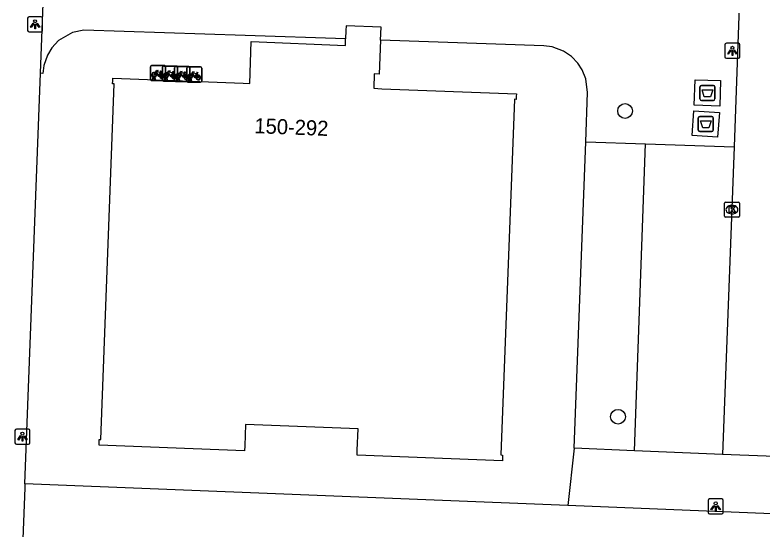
# Model space of a CAD drawing. Extents: x 160077 to 160945, y 386481 to 387498.
# Drawn here: x 160768.7 to 160818.26, y 386530.82 to 386564.95 of the extents above; entities that cross this region are included whole.
import ezdxf

# ---------------------------------------------------------------- set-up
doc = ezdxf.new("R2010")
doc.units = 0
for name, color, linetype in [('IMGEO_Afval_apart_plaats', 7, 'Continuous'), ('IMGEO_Boom', 7, 'Continuous'), ('IMGEO_Fietsenrek', 7, 'Continuous'), ('IMGEO_Groenvoorziening', 7, 'Continuous'), ('IMGEO_Kolk', 7, 'Continuous'), ('IMGEO_Lichtpunt', 7, 'Continuous'), ('IMGEO_Pand', 7, 'Continuous'), ('IMGEO_Pand_nummerreeks', 7, 'Continuous'), ('IMGEO_Rijbaan_lokaal_open', 7, 'Continuous'), ('IMGEO_Voetpad_gesloten', 7, 'Continuous'), ('IMGEO_Voetpad_open', 7, 'Continuous')]:
    doc.layers.add(name, color=color, linetype=linetype)

msp = doc.modelspace()

# ---------------------------------------------------------------- linework, layer by layer
at = {"layer": 'IMGEO_Afval_apart_plaats'}
for p, q in [((160814.142, 386559.37), (160814.142, 386560.17)), ((160814.142, 386560.17), (160814.142, 386559.37)), ((160814.242, 386560.27), (160815.032, 386560.27)), ((160815.032, 386560.27), (160814.242, 386560.27)), ((160815.132, 386560.17), (160815.132, 386559.37)), ((160815.132, 386559.37), (160815.132, 386560.17)), ((160815.032, 386559.27), (160814.242, 386559.27)), ((160814.242, 386559.27), (160815.032, 386559.27)), ((160814.033, 386557.308), (160814.033, 386558.108)), ((160814.033, 386558.108), (160814.033, 386557.308)), ((160814.133, 386558.208), (160814.923, 386558.208)), ((160814.923, 386558.208), (160814.133, 386558.208)), ((160815.023, 386558.108), (160815.023, 386557.308)), ((160815.023, 386557.308), (160815.023, 386558.108)), ((160814.923, 386557.208), (160814.133, 386557.208)), ((160814.133, 386557.208), (160814.923, 386557.208))]:
    msp.add_line(p, q, dxfattribs=at)
for points in [[(160814.285, 386559.984), (160814.989, 386559.984), (160814.84, 386559.514), (160814.434, 386559.514), (160814.285, 386559.984)], [(160814.176, 386557.922), (160814.88, 386557.922), (160814.731, 386557.452), (160814.325, 386557.452), (160814.176, 386557.922)]]:
    msp.add_lwpolyline(points, dxfattribs=at)
for centre, start, end in [((160814.242, 386560.17), 90, 180), ((160814.242, 386560.17), 90, 180), ((160815.032, 386560.17), 0, 90), ((160815.032, 386560.17), 360, 90), ((160814.242, 386559.37), 180, 270), ((160814.242, 386559.37), 180, 270), ((160815.032, 386559.37), 270, 0), ((160815.032, 386559.37), 270, 0), ((160814.133, 386558.108), 90, 180), ((160814.133, 386558.108), 90, 180), ((160814.923, 386558.108), 0, 90), ((160814.923, 386558.108), 360, 90), ((160814.133, 386557.308), 180, 270), ((160814.133, 386557.308), 180, 270), ((160814.923, 386557.308), 270, 0), ((160814.923, 386557.308), 270, 0)]:
    msp.add_arc(centre, 0.1, start, end, dxfattribs=at)
at = {"layer": 'IMGEO_Boom'}
for centre in [(160809.176, 386558.571), (160808.707, 386538.276)]:
    msp.add_circle(centre, 0.489, dxfattribs=at)
at = {"layer": 'IMGEO_Fietsenrek'}
for p, q in [((160777.769, 386561.586), (160778.61, 386561.586)), ((160778.61, 386561.586), (160777.769, 386561.586)), ((160777.694, 386560.661), (160777.694, 386561.502)), ((160777.694, 386561.502), (160777.694, 386560.661)), ((160778.381, 386561.135), (160778.417, 386561.04)), ((160778.493, 386560.63), (160778.493, 386561.471)), ((160778.493, 386561.471), (160778.493, 386560.63)), ((160778.568, 386561.555), (160779.409, 386561.555)), ((160779.409, 386561.555), (160778.568, 386561.555)), ((160778.694, 386561.511), (160778.694, 386560.67)), ((160778.694, 386560.67), (160778.694, 386561.511)), ((160779.18, 386561.104), (160779.216, 386561.009)), ((160779.293, 386560.598), (160779.293, 386561.439)), ((160779.293, 386561.439), (160779.293, 386560.598)), ((160779.368, 386561.523), (160780.209, 386561.523)), ((160780.209, 386561.523), (160779.368, 386561.523)), ((160779.493, 386561.48), (160779.493, 386560.639)), ((160779.493, 386560.639), (160779.493, 386561.48)), ((160780.092, 386560.567), (160780.092, 386561.408)), ((160780.092, 386561.408), (160780.092, 386560.567)), ((160780.167, 386561.492), (160781.008, 386561.492)), ((160781.008, 386561.492), (160780.167, 386561.492)), ((160780.293, 386561.448), (160780.293, 386560.607)), ((160780.293, 386560.607), (160780.293, 386561.448)), ((160781.092, 386561.417), (160781.092, 386560.576)), ((160781.092, 386560.576), (160781.092, 386561.417)), ((160778.619, 386560.586), (160777.778, 386560.586)), ((160777.778, 386560.586), (160778.619, 386560.586)), ((160777.821, 386560.67), (160777.86, 386560.83)), ((160777.855, 386560.67), (160777.821, 386560.67)), ((160777.89, 386560.818), (160777.855, 386560.67)), ((160777.932, 386560.842), (160777.931, 386560.846)), ((160777.973, 386560.67), (160777.939, 386560.812)), ((160777.963, 386560.853), (160777.964, 386560.846)), ((160777.971, 386560.816), (160778.006, 386560.67)), ((160778.006, 386560.67), (160777.973, 386560.67)), ((160778.62, 386560.639), (160778.659, 386560.799)), ((160778.654, 386560.639), (160778.62, 386560.639)), ((160778.689, 386560.787), (160778.654, 386560.639)), ((160778.731, 386560.811), (160778.73, 386560.815)), ((160778.772, 386560.639), (160778.738, 386560.781)), ((160778.762, 386560.822), (160778.763, 386560.815)), ((160778.77, 386560.785), (160778.805, 386560.639)), ((160778.805, 386560.639), (160778.772, 386560.639)), ((160779.42, 386560.607), (160779.459, 386560.767)), ((160779.454, 386560.607), (160779.42, 386560.607)), ((160779.489, 386560.755), (160779.454, 386560.607)), ((160779.531, 386560.779), (160779.53, 386560.783)), ((160779.572, 386560.607), (160779.538, 386560.749)), ((160779.562, 386560.79), (160779.563, 386560.783)), ((160779.57, 386560.753), (160779.605, 386560.607)), ((160779.605, 386560.607), (160779.572, 386560.607)), ((160779.98, 386561.072), (160780.016, 386560.977)), ((160780.219, 386560.576), (160780.258, 386560.736)), ((160780.288, 386560.724), (160780.253, 386560.576)), ((160780.33, 386560.748), (160780.329, 386560.752)), ((160780.371, 386560.576), (160780.337, 386560.718)), ((160780.361, 386560.759), (160780.362, 386560.752)), ((160780.369, 386560.722), (160780.404, 386560.576)), ((160780.779, 386561.041), (160780.815, 386560.946)), ((160779.418, 386560.555), (160778.577, 386560.555)), ((160778.577, 386560.555), (160779.418, 386560.555)), ((160780.218, 386560.523), (160779.377, 386560.523)), ((160779.377, 386560.523), (160780.218, 386560.523)), ((160781.017, 386560.492), (160780.176, 386560.492)), ((160780.176, 386560.492), (160781.017, 386560.492)), ((160780.253, 386560.576), (160780.219, 386560.576)), ((160780.404, 386560.576), (160780.371, 386560.576))]:
    msp.add_line(p, q, dxfattribs=at)
for points in [[(160778.028, 386561.06), (160777.976, 386560.97), (160777.936, 386560.945), (160777.937, 386560.992), (160777.992, 386561.086)], [(160778.007, 386561.112), (160778.102, 386561.276), (160778.188, 386561.262), (160778.19, 386561.253), (160778.134, 386561.242), (160778.107, 386561.197), (160778.363, 386561.156)], [(160778.303, 386560.868), (160778.253, 386560.868), (160778.062, 386561.119), (160778.043, 386561.087)], [(160778.35, 386561.131), (160778.093, 386561.172), (160778.076, 386561.143), (160778.243, 386560.923), (160778.35, 386561.131)], [(160778.398, 386561.033), (160778.368, 386561.11), (160778.259, 386560.892), (160778.302, 386560.892)], [(160778.363, 386561.156), (160778.388, 386561.205), (160778.382, 386561.209), (160778.359, 386561.213), (160778.347, 386561.22), (160778.346, 386561.223), (160778.348, 386561.228), (160778.443, 386561.213), (160778.445, 386561.203), (160778.435, 386561.19), (160778.423, 386561.184), (160778.409, 386561.19), (160778.381, 386561.135)], [(160778.806, 386561.081), (160778.901, 386561.245), (160778.987, 386561.231), (160778.989, 386561.222), (160778.933, 386561.211), (160778.906, 386561.166), (160779.162, 386561.125)], [(160779.102, 386560.837), (160779.052, 386560.837), (160778.861, 386561.088), (160778.842, 386561.056)], [(160779.149, 386561.1), (160778.892, 386561.141), (160778.875, 386561.112), (160779.042, 386560.892), (160779.149, 386561.1)], [(160779.197, 386561.002), (160779.167, 386561.079), (160779.058, 386560.861), (160779.101, 386560.861)], [(160779.162, 386561.125), (160779.187, 386561.174), (160779.181, 386561.178), (160779.158, 386561.182), (160779.146, 386561.189), (160779.145, 386561.192), (160779.147, 386561.197), (160779.242, 386561.182), (160779.244, 386561.172), (160779.234, 386561.159), (160779.222, 386561.153), (160779.208, 386561.159), (160779.18, 386561.104)], [(160779.606, 386561.049), (160779.701, 386561.213), (160779.787, 386561.199), (160779.789, 386561.19), (160779.733, 386561.179), (160779.706, 386561.134), (160779.962, 386561.093)], [(160779.949, 386561.068), (160779.692, 386561.109), (160779.675, 386561.08), (160779.842, 386560.86), (160779.949, 386561.068)], [(160779.962, 386561.093), (160779.987, 386561.142), (160779.981, 386561.146), (160779.958, 386561.15), (160779.946, 386561.157), (160779.945, 386561.16), (160779.947, 386561.165), (160780.042, 386561.15), (160780.044, 386561.14), (160780.034, 386561.127), (160780.022, 386561.121), (160780.008, 386561.127), (160779.98, 386561.072)], [(160780.405, 386561.018), (160780.5, 386561.182), (160780.586, 386561.168), (160780.588, 386561.159), (160780.532, 386561.148), (160780.505, 386561.103), (160780.761, 386561.062)], [(160780.748, 386561.037), (160780.491, 386561.078), (160780.474, 386561.049), (160780.641, 386560.829), (160780.748, 386561.037)], [(160780.761, 386561.062), (160780.786, 386561.111), (160780.78, 386561.115), (160780.757, 386561.119), (160780.745, 386561.126), (160780.744, 386561.129), (160780.746, 386561.134), (160780.841, 386561.119), (160780.843, 386561.109), (160780.833, 386561.096), (160780.821, 386561.09), (160780.807, 386561.096), (160780.779, 386561.041)], [(160778.332, 386560.892), (160778.452, 386560.891), (160778.408, 386561.005)], [(160778.428, 386561.012), (160778.483, 386560.867), (160778.333, 386560.867)], [(160778.827, 386561.029), (160778.775, 386560.939), (160778.735, 386560.914), (160778.736, 386560.961), (160778.791, 386561.055)], [(160779.131, 386560.861), (160779.251, 386560.86), (160779.207, 386560.974)], [(160779.227, 386560.981), (160779.282, 386560.836), (160779.132, 386560.836)], [(160779.627, 386560.997), (160779.575, 386560.907), (160779.535, 386560.882), (160779.536, 386560.929), (160779.591, 386561.023)], [(160779.902, 386560.805), (160779.852, 386560.805), (160779.661, 386561.056), (160779.642, 386561.024)], [(160779.997, 386560.97), (160779.967, 386561.047), (160779.858, 386560.829), (160779.901, 386560.829)], [(160779.931, 386560.829), (160780.051, 386560.828), (160780.007, 386560.942)], [(160780.027, 386560.949), (160780.082, 386560.804), (160779.932, 386560.804)], [(160780.426, 386560.966), (160780.374, 386560.876), (160780.334, 386560.851), (160780.335, 386560.898), (160780.39, 386560.992)], [(160780.701, 386560.774), (160780.651, 386560.774), (160780.46, 386561.025), (160780.441, 386560.993)], [(160780.796, 386560.939), (160780.766, 386561.016), (160780.657, 386560.798), (160780.7, 386560.798)], [(160780.73, 386560.798), (160780.85, 386560.797), (160780.806, 386560.911)], [(160780.826, 386560.918), (160780.881, 386560.773), (160780.731, 386560.773)]]:
    msp.add_lwpolyline(points, dxfattribs=at)
for centre, radius, start, end in [((160777.772, 386561.508), 0.0779, 92.4484, 184.2845), ((160777.772, 386561.508), 0.0779, 92.4484, 184.2845), ((160778.616, 386561.508), 0.0779, 2.4484, 94.2845), ((160778.616, 386561.508), 0.0779, 2.4484, 94.2845), ((160777.934, 386560.971), 0.159, 62.6766, 242.1369), ((160777.934, 386560.971), 0.129, 63.3192, 238.903), ((160777.934, 386560.971), 0.159, 283.5766, 46.6042), ((160778.571, 386561.477), 0.0779, 92.4484, 184.2845), ((160778.571, 386561.477), 0.0779, 92.4484, 184.2845), ((160778.733, 386560.94), 0.159, 62.6766, 242.1369), ((160779.371, 386561.445), 0.0779, 92.4484, 184.2845), ((160779.371, 386561.445), 0.0779, 92.4484, 184.2845), ((160779.415, 386561.477), 0.0779, 2.4484, 94.2845), ((160779.415, 386561.477), 0.0779, 2.4484, 94.2845), ((160780.17, 386561.414), 0.0779, 92.4484, 184.2845), ((160780.17, 386561.414), 0.0779, 92.4484, 184.2845), ((160780.215, 386561.445), 0.0779, 2.4484, 94.2845), ((160780.215, 386561.445), 0.0779, 2.4484, 94.2845), ((160781.014, 386561.414), 0.0779, 2.4484, 94.2845), ((160781.014, 386561.414), 0.0779, 2.4484, 94.2845), ((160777.772, 386560.664), 0.0779, 182.4484, 274.2845), ((160777.772, 386560.664), 0.0779, 182.4484, 274.2845), ((160777.914, 386560.842), 0.0499, 12.8025, 158.6934), ((160777.934, 386560.971), 0.159, 253.9967, 271.7867), ((160777.914, 386560.842), 0.0174, 12.8025, 163.4502), ((160777.934, 386560.971), 0.129, 253.415, 269.0204), ((160777.934, 386560.971), 0.129, 283.6043, 43.4302), ((160778.461, 386560.887), 0.159, 113.3408, 178.3217), ((160778.461, 386560.887), 0.159, 187.0065, 105.7708), ((160778.461, 386560.887), 0.129, 113.923, 177.9556), ((160778.461, 386560.887), 0.129, 188.6715, 104.5883), ((160778.571, 386560.633), 0.0779, 182.4484, 274.2845), ((160778.571, 386560.633), 0.0779, 182.4484, 274.2845), ((160778.733, 386560.94), 0.129, 63.3192, 238.903), ((160778.616, 386560.664), 0.0779, 272.4484, 4.2845), ((160778.616, 386560.664), 0.0779, 272.4484, 4.2845), ((160778.713, 386560.811), 0.0499, 12.8025, 158.6934), ((160778.733, 386560.94), 0.159, 253.9967, 271.7867), ((160778.713, 386560.811), 0.0174, 12.8025, 163.4502), ((160778.733, 386560.94), 0.129, 253.415, 269.0204), ((160778.733, 386560.94), 0.129, 283.6043, 43.4302), ((160778.733, 386560.94), 0.159, 283.5766, 46.6042), ((160779.26, 386560.856), 0.159, 113.3408, 178.3217), ((160779.26, 386560.856), 0.159, 187.0065, 105.7708), ((160779.26, 386560.856), 0.129, 113.923, 177.9556), ((160779.26, 386560.856), 0.129, 188.6715, 104.5883), ((160779.371, 386560.601), 0.0779, 182.4484, 274.2845), ((160779.371, 386560.601), 0.0779, 182.4484, 274.2845), ((160779.533, 386560.908), 0.159, 62.6766, 242.1369), ((160779.533, 386560.908), 0.129, 63.3192, 238.903), ((160779.415, 386560.633), 0.0779, 272.4484, 4.2845), ((160779.415, 386560.633), 0.0779, 272.4484, 4.2845), ((160779.513, 386560.779), 0.0499, 12.8025, 158.6934), ((160779.533, 386560.908), 0.159, 253.9967, 271.7867), ((160779.513, 386560.779), 0.0174, 12.8025, 163.4502), ((160779.533, 386560.908), 0.129, 253.415, 269.0204), ((160779.533, 386560.908), 0.129, 283.6043, 43.4302), ((160779.533, 386560.908), 0.159, 283.5766, 46.6042), ((160780.06, 386560.824), 0.159, 113.3408, 178.3217), ((160780.06, 386560.824), 0.159, 187.0065, 105.7708), ((160780.06, 386560.824), 0.129, 113.923, 177.9556), ((160780.06, 386560.824), 0.129, 188.6715, 104.5883), ((160780.332, 386560.877), 0.159, 62.6766, 242.1369), ((160780.332, 386560.877), 0.129, 63.3192, 238.903), ((160780.215, 386560.601), 0.0779, 272.4484, 4.2845), ((160780.215, 386560.601), 0.0779, 272.4484, 4.2845), ((160780.312, 386560.748), 0.0499, 12.8025, 158.6934), ((160780.332, 386560.877), 0.159, 253.9967, 271.7867), ((160780.312, 386560.748), 0.0174, 12.8025, 163.4502), ((160780.332, 386560.877), 0.129, 253.415, 269.0204), ((160780.332, 386560.877), 0.129, 283.6043, 43.4302), ((160780.332, 386560.877), 0.159, 283.5766, 46.6042), ((160780.859, 386560.793), 0.159, 113.3408, 178.3217), ((160780.859, 386560.793), 0.159, 187.0065, 105.7708), ((160780.859, 386560.793), 0.129, 113.923, 177.9556), ((160780.859, 386560.793), 0.129, 188.6715, 104.5883), ((160780.17, 386560.57), 0.0779, 182.4484, 274.2845), ((160780.17, 386560.57), 0.0779, 182.4484, 274.2845), ((160781.014, 386560.57), 0.0779, 272.4484, 4.2845), ((160781.014, 386560.57), 0.0779, 272.4484, 4.2845)]:
    msp.add_arc(centre, radius, start, end, dxfattribs=at)
at = {"layer": 'IMGEO_Groenvoorziening'}
for points in [[(160805.793, 386536.18), (160806.574, 386556.533)], [(160809.8, 386536.015), (160810.528, 386556.399)], [(160805.389, 386532.383), (160769.354, 386533.814)]]:
    msp.add_lwpolyline(points, dxfattribs=at)
at = {"layer": 'IMGEO_Kolk'}
for p, q in [((160815.764, 386551.599), (160815.764, 386552.451)), ((160815.839, 386552.525), (160816.691, 386552.525)), ((160816.252, 386552.305), (160816.277, 386552.305)), ((160816.765, 386552.451), (160816.765, 386551.599)), ((160816.275, 386551.745), (160816.25, 386551.745)), ((160816.691, 386551.525), (160815.839, 386551.525))]:
    msp.add_line(p, q, dxfattribs=at)
for points in [[(160815.764, 386551.599), (160815.764, 386552.451)], [(160815.839, 386552.525), (160816.691, 386552.525)], [(160816.085, 386552.225), (160816.208, 386552.225), (160816.208, 386552.074), (160816.338, 386552.225), (160816.502, 386552.225), (160816.356, 386552.074), (160816.509, 386551.825), (160816.357, 386551.825), (160816.272, 386551.989), (160816.208, 386551.922), (160816.208, 386551.825), (160816.085, 386551.825), (160816.085, 386552.225)], [(160816.765, 386552.451), (160816.765, 386551.599)], [(160816.691, 386551.525), (160815.839, 386551.525)]]:
    msp.add_lwpolyline(points, dxfattribs=at)
for centre, start, end in [((160815.841, 386552.449), 91.552, 178.448), ((160815.841, 386552.449), 91.552, 178.448), ((160816.689, 386552.449), 1.552, 88.448), ((160816.689, 386552.449), 1.552, 88.448), ((160815.841, 386551.601), 181.552, 268.448), ((160815.841, 386551.601), 181.552, 268.448), ((160816.689, 386551.601), 271.552, 358.448), ((160816.689, 386551.601), 271.552, 358.448)]:
    msp.add_arc(centre, 0.0765, start, end, dxfattribs=at)
for centre, major_axis, ratio, start_param, end_param in [((160816.251, 386552.025), (-0.387, 0.002), 0.722429, 4.712389, 7.853982), ((160816.276, 386552.025), (-0.39, 0.002), 0.717154, 1.570796, 4.712389)]:
    msp.add_ellipse(centre, major_axis=major_axis, ratio=ratio, start_param=start_param, end_param=end_param, dxfattribs=at)
at = {"layer": 'IMGEO_Lichtpunt'}
for p, q in [((160769.541, 386564.728), (160769.541, 386563.921)), ((160769.541, 386564.728), (160769.541, 386563.921)), ((160770.443, 386564.823), (160769.635, 386564.823)), ((160770.443, 386564.823), (160769.635, 386564.823)), ((160770.537, 386563.921), (160770.537, 386564.728)), ((160770.537, 386563.921), (160770.537, 386564.728)), ((160769.635, 386563.827), (160770.443, 386563.827)), ((160769.635, 386563.827), (160770.443, 386563.827)), ((160816.702, 386563.063), (160815.894, 386563.063)), ((160816.702, 386563.063), (160815.894, 386563.063)), ((160815.8, 386562.968), (160815.8, 386562.161)), ((160815.8, 386562.968), (160815.8, 386562.161)), ((160816.796, 386562.161), (160816.796, 386562.968)), ((160816.796, 386562.161), (160816.796, 386562.968)), ((160815.894, 386562.067), (160816.702, 386562.067)), ((160815.894, 386562.067), (160816.702, 386562.067)), ((160768.699, 386537.357), (160768.699, 386536.55)), ((160768.699, 386537.357), (160768.699, 386536.55)), ((160769.601, 386537.452), (160768.793, 386537.452)), ((160769.601, 386537.452), (160768.793, 386537.452)), ((160769.695, 386536.55), (160769.695, 386537.357)), ((160769.695, 386536.55), (160769.695, 386537.357)), ((160768.793, 386536.456), (160769.601, 386536.456)), ((160768.793, 386536.456), (160769.601, 386536.456)), ((160815.591, 386532.822), (160814.783, 386532.822)), ((160815.591, 386532.822), (160814.783, 386532.822)), ((160814.689, 386532.727), (160814.689, 386531.92)), ((160814.689, 386532.727), (160814.689, 386531.92)), ((160815.685, 386531.92), (160815.685, 386532.727)), ((160815.685, 386531.92), (160815.685, 386532.727)), ((160814.783, 386531.826), (160815.591, 386531.826)), ((160814.783, 386531.826), (160815.591, 386531.826))]:
    msp.add_line(p, q, dxfattribs=at)
for points in [[(160769.915, 386564.392), (160769.954, 386564.364), (160769.766, 386564.102), (160769.728, 386564.129), (160769.915, 386564.392)], [(160770.017, 386564.344), (160770.064, 386564.344), (160770.064, 386564.022), (160770.017, 386564.022), (160770.017, 386564.344)], [(160770.127, 386564.364), (160770.165, 386564.391), (160770.352, 386564.129), (160770.313, 386564.101), (160770.127, 386564.364)], [(160816.174, 386562.632), (160816.213, 386562.604), (160816.025, 386562.342), (160815.987, 386562.369), (160816.174, 386562.632)], [(160816.276, 386562.584), (160816.323, 386562.584), (160816.323, 386562.262), (160816.276, 386562.262), (160816.276, 386562.584)], [(160816.386, 386562.604), (160816.424, 386562.631), (160816.611, 386562.369), (160816.572, 386562.341), (160816.386, 386562.604)], [(160769.073, 386537.021), (160769.112, 386536.993), (160768.924, 386536.731), (160768.886, 386536.758), (160769.073, 386537.021)], [(160769.175, 386536.973), (160769.222, 386536.973), (160769.222, 386536.651), (160769.175, 386536.651), (160769.175, 386536.973)], [(160769.285, 386536.993), (160769.323, 386537.02), (160769.51, 386536.758), (160769.471, 386536.73), (160769.285, 386536.993)], [(160815.063, 386532.391), (160815.102, 386532.363), (160814.914, 386532.101), (160814.876, 386532.128), (160815.063, 386532.391)], [(160815.165, 386532.343), (160815.212, 386532.343), (160815.212, 386532.021), (160815.165, 386532.021), (160815.165, 386532.343)], [(160815.275, 386532.363), (160815.313, 386532.39), (160815.5, 386532.128), (160815.461, 386532.1), (160815.275, 386532.363)]]:
    msp.add_lwpolyline(points, dxfattribs=at)
for centre in [(160770.04, 386564.526), (160816.299, 386562.766), (160769.198, 386537.155), (160815.188, 386532.525)]:
    msp.add_circle(centre, 0.0994, dxfattribs=at)
for centre, start, end in [((160769.635, 386564.728), 90, 180), ((160769.635, 386564.728), 90, 180), ((160770.443, 386564.728), 0, 90), ((160770.443, 386564.728), 0, 90), ((160769.635, 386563.921), 180, 270), ((160769.635, 386563.921), 180, 270), ((160770.443, 386563.921), 270, 0), ((160770.443, 386563.921), 270, 360), ((160815.894, 386562.968), 90, 180), ((160815.894, 386562.968), 90, 180), ((160816.702, 386562.968), 0, 90), ((160816.702, 386562.968), 0, 90), ((160815.894, 386562.161), 180, 270), ((160815.894, 386562.161), 180, 270), ((160816.702, 386562.161), 270, 0), ((160816.702, 386562.161), 270, 360), ((160768.793, 386537.357), 90, 180), ((160768.793, 386537.357), 90, 180), ((160769.601, 386537.357), 0, 90), ((160769.601, 386537.357), 0, 90), ((160768.793, 386536.55), 180, 270), ((160768.793, 386536.55), 180, 270), ((160769.601, 386536.55), 270, 0), ((160769.601, 386536.55), 270, 360), ((160814.783, 386532.727), 90, 180), ((160814.783, 386532.727), 90, 180), ((160815.591, 386532.727), 0, 90), ((160815.591, 386532.727), 0, 90), ((160814.783, 386531.92), 180, 270), ((160814.783, 386531.92), 180, 270), ((160815.591, 386531.92), 270, 0), ((160815.591, 386531.92), 270, 360)]:
    msp.add_arc(centre, 0.0946, start, end, dxfattribs=at)
at = {"layer": 'IMGEO_Pand'}
for points in [[(160792.956, 386563.272), (160792.989, 386564.124), (160790.671, 386564.215), (160790.659, 386563.906), (160790.637, 386563.354)], [(160792.956, 386563.272), (160792.867, 386561.016), (160792.537, 386561.029), (160792.5, 386560.076), (160793.032, 386560.048), (160801.963, 386559.715), (160801.952, 386559.533), (160801.948, 386559.344), (160801.841, 386559.353), (160800.933, 386535.749), (160801.048, 386535.735), (160801.041, 386535.531), (160801.041, 386535.36), (160791.399, 386535.733), (160791.411, 386536.053), (160791.467, 386537.482), (160783.999, 386537.771), (160783.943, 386536.342), (160783.931, 386536.021), (160774.288, 386536.394), (160774.291, 386536.564), (160774.294, 386536.759), (160774.404, 386536.759), (160775.29, 386560.372), (160775.18, 386560.377), (160775.189, 386560.573), (160775.197, 386560.752), (160783.837, 386560.413), (160784.271, 386560.396), (160784.38, 386563.172), (160790.62, 386562.926), (160790.637, 386563.354)]]:
    msp.add_lwpolyline(points, dxfattribs=at)
at = {"layer": 'IMGEO_Rijbaan_lokaal_open'}
for points in [[(160816.725, 386565.069), (160816.73, 386564.895), (160816.415, 386556.199)], [(160816.415, 386556.199), (160815.636, 386535.774)], [(160851.542, 386534.405), (160815.636, 386535.774)]]:
    msp.add_lwpolyline(points, dxfattribs=at)
at = {"layer": 'IMGEO_Voetpad_gesloten'}
for points in [[(160815.458, 386558.899), (160813.765, 386558.951), (160813.817, 386560.641), (160815.51, 386560.589), (160815.458, 386558.899)], [(160815.314, 386556.824), (160813.624, 386556.944), (160813.741, 386558.591), (160815.431, 386558.471), (160815.314, 386556.824)]]:
    msp.add_lwpolyline(points, dxfattribs=at)
at = {"layer": 'IMGEO_Voetpad_open'}
for points in [[(160770.395, 386561.072), (160770.652, 386568.032)], [(160790.637, 386563.354), (160783.962, 386563.58), (160773.275, 386563.942), (160772.52, 386563.775), (160771.595, 386563.239), (160771.143, 386562.759), (160770.85, 386562.285), (160770.606, 386561.588), (160770.54, 386561.067), (160770.395, 386561.072)], [(160806.574, 386556.533), (160806.689, 386559.79), (160806.581, 386560.697), (160806.34, 386561.299), (160806.043, 386561.755), (160805.616, 386562.193), (160805.082, 386562.55), (160804.342, 386562.821), (160803.796, 386562.891), (160792.956, 386563.272)], [(160769.354, 386533.814), (160770.395, 386561.072)], [(160806.574, 386556.533), (160810.528, 386556.399)], [(160810.528, 386556.399), (160816.415, 386556.199)], [(160805.793, 386536.18), (160805.389, 386532.383)], [(160809.8, 386536.015), (160805.793, 386536.18)], [(160815.636, 386535.774), (160809.8, 386536.015)], [(160769.354, 386533.814), (160769.344, 386533.556), (160768.792, 386519.432)], [(160883.212, 386529.228), (160851.393, 386530.511), (160805.389, 386532.383)]]:
    msp.add_lwpolyline(points, dxfattribs=at)

# ---------------------------------------------------------------- texts
at = {"layer": 'IMGEO_Pand_nummerreeks'}
msp.add_text('150-292', height=1, rotation=357.7731, dxfattribs=at).set_placement((160784.57, 386557.101))

doc.saveas('drawing.dxf')
